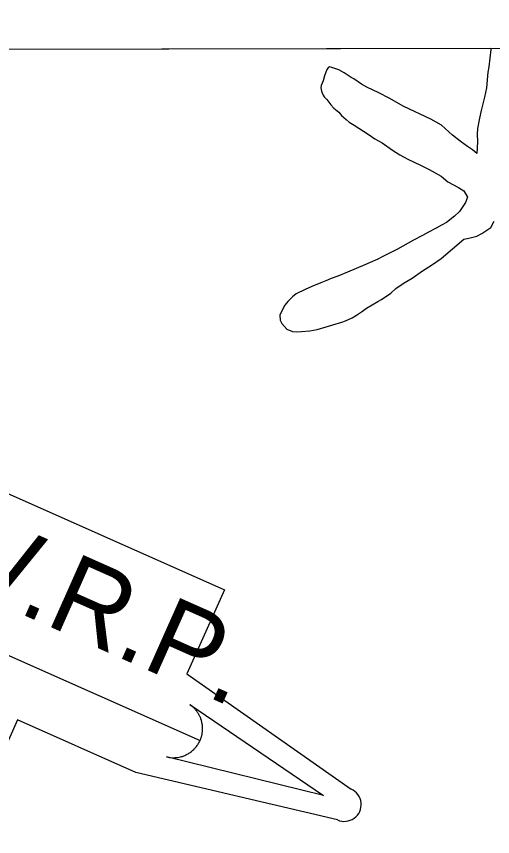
# Model space of a CAD drawing. Extents: x 3329297 to 3367176, y 649250 to 674653.
# Drawn here: x 3337745 to 3338493, y 671586 to 672876 of the extents above; entities that cross this region are included whole.
import ezdxf

# ---------------------------------------------------------------- set-up
doc = ezdxf.new("R2010")
doc.units = 0
for name, color, linetype in [('V-GRID-FRAM', 7, 'Continuous'), ('V-RIVR-EDGE', 7, 'Continuous'), ('V-SITE-VEGE', 7, 'Continuous'), ('V-TOPO-WATR-IDEN', 7, 'Continuous')]:
    doc.layers.add(name, color=color, linetype=linetype)

msp = doc.modelspace()

# ---------------------------------------------------------------- linework, layer by layer
at = {"layer": 'V-GRID-FRAM'}
msp.add_lwpolyline([(3333403.497, 672816.281), (3364945.549, 672875.921), (3364987.867, 654691.71), (3333429.946, 654632.039), (3333403.497, 672816.281)], dxfattribs=at)
at = {"layer": 'V-RIVR-EDGE'}
msp.add_spline([(3339166.3536995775, 669632.4489809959), (3339148.524460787, 669636.3710973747), (3339138.8304044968, 669636.78287097), (3339122.9420865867, 669641.4757939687), (3339105.116683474, 669646.949112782), (3339096.985336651, 669652.0106579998), (3339093.117878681, 669656.2860538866), (3339089.260009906, 669664.4394558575), (3339086.5569126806, 669669.0997755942), (3339078.8152843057, 669674.9359631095), (3339053.6408480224, 669688.1835135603), (3339028.4683295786, 669702.2066652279), (3339020.722865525, 669706.4916503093), (3339018.0025077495, 669704.1715590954), (3339012.5742581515, 669704.5727845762), (3339008.704882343, 669708.0725792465), (3339008.3228352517, 669710.4003418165), (3339007.9417470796, 669713.1159049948), (3339007.5587410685, 669715.0558669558), (3338988.577607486, 669723.6344673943), (3338974.638840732, 669732.5884024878), (3338973.0924328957, 669734.5312412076), (3338972.7132625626, 669738.0224056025), (3338974.2702185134, 669740.3453735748), (3338974.2788487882, 669743.8355790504), (3338966.935569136, 669753.9366143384), (3338965.008073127, 669758.5950162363), (3338963.8494658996, 669760.5368960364), (3338956.490843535, 669764.4331215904), (3338944.8692912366, 669769.5032970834), (3338928.214961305, 669778.0761440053), (3338920.8640102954, 669785.074774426), (3338906.5604570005, 669803.3368830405), (3338897.2800921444, 669814.2183141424), (3338887.9987683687, 669824.7119446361), (3338880.2638524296, 669833.2627364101), (3338874.0724675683, 669838.7072876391), (3338867.8714935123, 669840.2738327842), (3338862.061196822, 669843.0028208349), (3338858.570991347, 669843.0114511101), (3338858.5757859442, 669844.9504541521), (3338858.2445615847, 669867.8316489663), (3338860.5790365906, 669870.9283003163), (3338861.7481919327, 669873.2522272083), (3338861.755863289, 669876.3546320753), (3338860.2123322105, 669879.4608726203), (3338854.0151938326, 669882.5786201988), (3338849.024608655, 669903.1445183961), (3338843.6308801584, 669917.506565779), (3338832.806025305, 669931.1064368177), (3338822.747182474, 669940.8263839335), (3338804.5560339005, 669955.2200756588), (3338800.681863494, 669956.7808672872), (3338796.0282561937, 669956.7923743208), (3338788.6562089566, 669955.2593913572), (3338782.4437278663, 669952.1723292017), (3338775.4719471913, 669955.6797952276), (3338770.442046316, 669960.3458684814), (3338765.41214544, 669965.0119417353), (3338754.1841472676, 669972.4079619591), (3338742.572184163, 669981.3561435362), (3338728.2417811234, 669988.7598351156), (3338714.684102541, 669994.9982070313), (3338701.132177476, 670003.5633825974), (3338693.397261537, 670012.1141743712), (3338687.9881903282, 670020.2714120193), (3338682.5915850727, 670033.4700575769), (3338677.179637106, 670040.4638934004), (3338665.1722020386, 670046.3106290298), (3338655.0951397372, 670048.6623645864), (3338655.4762279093, 670045.9468014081), (3338653.5362659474, 670045.5637953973), (3338643.4553679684, 670046.3643285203), (3338635.321144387, 670050.2624719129), (3338633.001053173, 670052.9828296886), (3338626.414196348, 670055.3259349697), (3338615.1727733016, 670057.2927466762), (3338608.969881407, 670058.0836906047), (3338601.613176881, 670062.7555173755), (3338592.322263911, 670069.3711417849), (3338582.2452016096, 670071.7228773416), (3338574.10810127, 670074.4576189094), (3338568.301640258, 670078.7378093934), (3338562.499014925, 670084.5692023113), (3338561.3432844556, 670087.6744839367), (3338554.753550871, 670088.8541873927), (3338551.264304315, 670089.2506182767), (3338548.9442131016, 670091.9709760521), (3338544.3069074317, 670098.5750934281), (3338517.1857967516, 670108.7250336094), (3338513.315462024, 670111.8370276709), (3338511.386048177, 670115.7198283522), (3338497.8206982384, 670118.8557954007), (3338479.9991308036, 670125.8803166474), (3338471.478065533, 670130.167219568), (3338466.4481646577, 670134.8332928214), (3338451.7251664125, 670140.298940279), (3338441.260303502, 670142.651634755), (3338438.1569397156, 670142.2715055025), (3338431.184200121, 670145.3911709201), (3338420.33729012, 670150.0716279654), (3338407.9334241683, 670152.4291170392), (3338393.207549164, 670156.7313626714), (3338378.4931811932, 670165.6872156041), (3338345.20082296, 670189.4255197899), (3338316.5457703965, 670206.5597065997), (3338280.929485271, 670231.4671661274), (3338237.552393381, 670254.4548010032), (3338210.446625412, 670270.8095509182), (3338182.5719686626, 670289.8808229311), (3338148.9013990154, 670317.4980921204), (3338126.069109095, 670336.9446987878), (3338116.014101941, 670348.2158483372), (3338106.7279835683, 670356.7704757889), (3338093.5600234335, 670363.7834900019), (3338076.8970632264, 670368.8661314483), (3338057.525252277, 670376.282288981), (3338042.806089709, 670383.299138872), (3338026.541478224, 670392.6466280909), (3338007.175420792, 670402.3895892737), (3337993.9978714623, 670405.524597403), (3337971.524614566, 670413.3362269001), (3337948.662598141, 670420.7610147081), (3337916.507750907, 670434.0258257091), (3337912.6460464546, 670440.6280252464), (3337911.1149813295, 670448.7756737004), (3337908.800643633, 670453.822835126), (3337904.5396315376, 670455.7723862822), (3337890.9761994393, 670459.6839545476), (3337883.6204538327, 670464.7435819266), (3337879.359441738, 670466.6931330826), (3337872.3799897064, 670467.0981942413), (3337862.6849744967, 670467.1221672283), (3337849.884677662, 670465.9904097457), (3337839.796108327, 670463.6885380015), (3337826.2202102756, 670462.5586983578), (3337810.715857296, 670465.6994600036), (3337802.1928741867, 670469.2107617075), (3337788.2541074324, 670478.1646968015), (3337779.7282475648, 670480.5125966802), (3337774.301915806, 670481.6894233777), (3337768.8851732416, 670486.7442561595), (3337764.6289557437, 670490.6328103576), (3337755.720089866, 670494.9206721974), (3337749.1322741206, 670496.8759768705), (3337745.255226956, 670497.2733666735), (3337740.596825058, 670495.3458706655), (3337738.6597398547, 670496.1262664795), (3337735.1772057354, 670499.2373016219), (3337729.758545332, 670503.5165331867), (3337724.7286444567, 670508.1826064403), (3337720.084626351, 670512.0721195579), (3337706.1295579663, 670514.4334443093), (3337677.861347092, 670531.1788715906), (3337643.769414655, 670545.2240784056), (3337600.7772466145, 670567.0473525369), (3337560.1032519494, 670585.3746676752), (3337510.1421799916, 670611.8688096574), (3337463.278718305, 670636.4162772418), (3337442.3566638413, 670644.2240710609), (3337416.7819609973, 670652.4311725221), (3337405.548209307, 670657.5003890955), (3337401.679792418, 670661.3879843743), (3337400.133384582, 670663.3308230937), (3337395.485530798, 670665.6691337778), (3337388.8938793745, 670666.0732360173), (3337376.883567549, 670670.7565698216), (3337362.9400061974, 670677.7715018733), (3337340.867015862, 670690.62358036), (3337309.495441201, 670706.9888783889), (3337291.2879909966, 670714.7899597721), (3337276.1839045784, 670722.9711704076), (3337252.562588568, 670736.9904863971), (3337220.036242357, 670756.8488666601), (3337154.988344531, 670798.504630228), (3337124.407713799, 670821.0728201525), (3337111.237835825, 670827.3102331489), (3337094.188033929, 670832.7816341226), (3337075.9709945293, 670836.7047094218), (3337050.390538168, 670842.585007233), (3337028.690964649, 670849.6191176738), (3337007.7765815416, 670860.52931636), (3336991.894976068, 670867.9368436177), (3336983.371034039, 670871.0603447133), (3336969.0281650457, 670873.4226283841), (3336939.947914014, 670875.4335503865), (3336901.9655095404, 670884.4469384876), (3336863.601057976, 670895.7880891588), (3336821.367230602, 670910.6290344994), (3336786.503532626, 670926.2273615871), (3336740.024994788, 670949.6104684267), (3336682.307910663, 670976.1237887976), (3336635.4358187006, 670997.1810509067), (3336603.676443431, 671013.5473078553), (3336585.4718699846, 671022.5117910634), (3336583.154655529, 671026.3955506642), (3336580.0637576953, 671031.0568293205), (3336576.1943818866, 671034.5566239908), (3336549.462030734, 671045.0934058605), (3336500.2429978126, 671058.0126087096), (3336451.409847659, 671070.1552514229), (3336425.437755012, 671074.4853057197), (3336399.847709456, 671076.4875974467), (3336361.0734021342, 671078.910293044), (3336337.427154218, 671082.8467932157), (3336313.3969413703, 671088.3354547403), (3336290.919848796, 671094.5958818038), (3336280.455944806, 671097.3363768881), (3336275.4145368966, 671097.3488428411), (3336257.575708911, 671097.3929531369), (3336194.8172168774, 671123.9187394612), (3336129.3537097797, 671154.3292443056), (3336078.6141598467, 671179.6619023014), (3336032.911223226, 671203.0430913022), (3335979.4618636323, 671230.3214647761), (3335943.0460043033, 671245.5358269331), (3335907.7897111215, 671259.1961098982), (3335894.230114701, 671264.6588805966), (3335887.6394221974, 671265.4507834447), (3335873.3109369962, 671273.630076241), (3335871.3805642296, 671277.125076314), (3335862.8594989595, 671281.4119792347), (3335831.089575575, 671293.512429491), (3335799.3273235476, 671308.7152846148), (3335763.695695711, 671327.4179344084), (3335724.575780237, 671346.9048156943), (3335714.5054303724, 671351.9711555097), (3335703.2668840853, 671355.1013690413), (3335699.008748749, 671358.2143220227), (3335680.035286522, 671369.8953273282), (3335645.947189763, 671385.491736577), (3335603.710485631, 671399.1692800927), (3335573.092457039, 671406.6132462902), (3335518.05737391, 671419.9346335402), (3335470.399132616, 671436.7280067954), (3335433.9775197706, 671449.6155653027), (3335405.320549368, 671465.9741508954), (3335397.964803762, 671471.0337782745), (3335385.942984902, 671471.0635047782), (3335366.9350015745, 671468.7836881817), (3335345.97938493, 671463.0184607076), (3335338.6150090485, 671464.5878826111), (3335338.6217214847, 671467.3024868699), (3335339.0306183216, 671475.8331413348), (3335337.874887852, 671478.9384229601), (3335334.392353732, 671482.0494581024), (3335319.667437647, 671486.739504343), (3335303.002559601, 671491.0465445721), (3335280.11561127, 671488.3885165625), (3335259.1523232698, 671479.5208842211), (3335245.561082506, 671472.186234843), (3335233.149545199, 671471.4413190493), (3335223.849043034, 671474.1789373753), (3335210.6830007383, 671481.967552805), (3335198.6707710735, 671485.8752853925), (3335156.404340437, 671487.5310100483), (3335124.606608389, 671488.3852426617), (3335114.1273616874, 671484.9209280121), (3335094.7104815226, 671474.110456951), (3335085.4013490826, 671473.3578698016), (3335075.3242867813, 671475.7096053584), (3335065.634066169, 671477.6725813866), (3335064.8603827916, 671478.4501004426), (3335067.5864940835, 671483.0969953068), (3335066.8147285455, 671484.6501155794), (3335063.7238307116, 671489.3113942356), (3335039.709919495, 671501.3926661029), (3335020.726868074, 671509.1956653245), (3335003.282553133, 671511.9534209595), (3334994.7595700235, 671515.4647226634), (3334990.8853996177, 671517.0255142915), (3334963.0040304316, 671533.3821820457), (3334933.182699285, 671549.3558437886), (3334916.124267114, 671551.3370392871), (3334894.4227757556, 671557.5955485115), (3334863.4322892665, 671571.2452833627), (3334847.946155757, 671581.7542565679), (3334834.776277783, 671587.991669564), (3334809.2073284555, 671598.5255746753), (3334767.758691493, 671617.2426082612), (3334744.904346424, 671627.7698009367), (3334711.2011735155, 671642.2018494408), (3334691.4406030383, 671649.2311652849), (3334670.121158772, 671653.1619119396), (3334647.645025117, 671659.8101396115), (3334620.1418673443, 671672.2878423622), (3334605.4207869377, 671678.5290910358), (3334581.0008556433, 671683.2431102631), (3334555.808199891, 671689.1224491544), (3334542.233260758, 671688.3804101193), (3334534.090406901, 671688.7883480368), (3334531.3949810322, 671696.5510726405), (3334523.6629418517, 671706.2652662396), (3334505.845210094, 671714.8409899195), (3334480.260918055, 671719.1700852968), (3334460.4897994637, 671721.9335944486), (3334456.9957583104, 671720.3910222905), (3334455.048124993, 671716.9056114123), (3334456.591656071, 671713.7993708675), (3334463.186184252, 671714.5586704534), (3334467.4462374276, 671712.2213186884), (3334467.4414428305, 671710.2823156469), (3334462.783040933, 671708.3548196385), (3334446.879380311, 671706.8429329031), (3334429.0424701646, 671707.6626444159), (3334403.462972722, 671713.930742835), (3334397.657470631, 671718.5987339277), (3334391.4632090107, 671722.8798833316), (3334378.6677067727, 671723.687128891), (3334340.2840768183, 671727.2722673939), (3334305.3887344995, 671730.0731744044), (3334290.2645107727, 671730.1105722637), (3334281.3489324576, 671731.6838298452), (3334271.6615886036, 671734.8102076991), (3334266.234297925, 671735.5992337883), (3334258.083772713, 671732.9047668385), (3334246.4344117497, 671726.7287246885), (3334241.392044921, 671726.3533900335), (3334232.4803022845, 671729.4778500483), (3334218.9082399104, 671729.8992128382), (3334190.600713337, 671730.7448151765), (3334178.969571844, 671731.9369845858), (3334163.4709723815, 671737.4045498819), (3334156.1008429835, 671736.6471681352), (3334151.4366875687, 671732.3928684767), (3334148.3342827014, 671732.4005398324), (3334142.525903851, 671735.9051290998), (3334132.831847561, 671736.316902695), (3334110.7300896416, 671737.53496293), (3334106.856878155, 671739.4835551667), (3334099.8879742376, 671744.1544230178), (3334081.28313423, 671748.0784572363), (3334072.750561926, 671747.7117528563), (3334041.7408970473, 671753.6054755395), (3334018.0946491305, 671757.5419757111), (3334010.3453493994, 671760.2757583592), (3333999.892952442, 671767.6698607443), (3333992.147488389, 671771.9548458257), (3333987.1041626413, 671771.1917105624), (3333984.3828459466, 671768.4838187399), (3333980.1170392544, 671768.494366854), (3333976.637381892, 671772.7688038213), (3333969.6627244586, 671775.1128680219), (3333958.8119787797, 671778.2421226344), (3333949.90503074, 671783.3055856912), (3333945.6382651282, 671782.9283331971), (3333941.370540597, 671782.1632800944), (3333931.302108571, 671788.0052211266), (3333925.872900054, 671788.0186459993), (3333915.4042014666, 671788.8201380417), (3333900.286690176, 671791.5721401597), (3333878.1993160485, 671798.6072095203), (3333856.90096801, 671811.0695695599), (3333845.6835179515, 671822.7313964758), (3333832.901440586, 671828.9678505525), (3333818.17940126, 671834.8212986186), (3333817.40955356, 671837.1500201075), (3333813.5325063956, 671837.5474099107), (3333800.3578338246, 671841.845819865), (3333795.71189788, 671844.9597317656), (3333793.789196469, 671851.5571367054), (3333792.2447064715, 671854.275576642), (3333782.9470810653, 671858.1765967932), (3333767.8506660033, 671869.4602122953), (3333755.4659784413, 671879.5737135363), (3333746.1712297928, 671884.6381355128), (3333742.6848599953, 671886.1979682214), (3333733.764487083, 671885.8322227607), (3333720.968984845, 671886.6394683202), (3333714.3840458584, 671889.7581748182), (3333707.804860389, 671895.2036849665), (3333701.6182701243, 671902.5872392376), (3333696.9790466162, 671908.4157553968), (3333690.397943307, 671913.0856643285), (3333677.230942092, 671920.4864791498), (3333664.4690020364, 671934.8667460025), (3333650.922830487, 671945.7587252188), (3333635.038348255, 671952.0028506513), (3333625.7503120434, 671959.7818768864), (3333617.6285544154, 671968.7214281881), (3333606.3852135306, 671969.9126386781), (3333600.9665531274, 671974.1918702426), (3333597.8737374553, 671978.0775476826), (3333590.144575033, 671988.9551431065), (3333572.3556108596, 672009.1648850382), (3333553.403244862, 672029.3775037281), (3333532.114486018, 672045.7178698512), (3333511.213527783, 672062.0572770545), (3333486.4393580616, 672080.3452764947), (3333466.2996172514, 672090.8657567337), (3333451.5929206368, 672102.9240145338), (3333445.792213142, 672109.531008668), (3333446.5812392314, 672114.9582993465), (3333429.1580205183, 672126.2476683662), (3333421.4307759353, 672137.9008650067), (3333420.6820244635, 672148.7611998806), (3333415.2585694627, 672151.1014284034), (3333404.7128622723, 672151.6132004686)], degree=3, dxfattribs=at)
at = {"layer": 'V-SITE-VEGE'}
for p, q in [((3336548.432457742, 672822.227472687), (3338490.664132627, 672825.8998620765)), ((3338490.338, 672823.78), (3338487.176, 672796.569)), ((3338490.664132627, 672825.8998620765), (3338490.338, 672823.78)), ((3338232.7, 672792.1590000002), (3338229.466, 672782.4010000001)), ((3338234.99, 672795.2580000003), (3338232.7, 672792.1590000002)), ((3338237.347, 672796.552), (3338234.99, 672795.2580000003)), ((3338241.001, 672795.4890000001), (3338237.347, 672796.552)), ((3338251.984, 672791.701), (3338241.001, 672795.4890000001)), ((3338259.983, 672787.193), (3338251.984, 672791.701)), ((3338487.176, 672796.569), (3338485.698, 672788.084)), ((3338229.466, 672782.4010000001), (3338227.363, 672774.495)), ((3338271.1040000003, 672779.796), (3338259.983, 672787.193)), ((3338275.4050000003, 672777.553), (3338271.1040000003, 672779.796)), ((3338485.698, 672788.084), (3338483.643, 672763.321)), ((3338224.035, 672767.143), (3338223.572, 672763.514)), ((3338227.363, 672774.495), (3338224.035, 672767.143)), ((3338287.15, 672769.578), (3338275.4050000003, 672777.553)), ((3338295.774, 672764.495), (3338287.15, 672769.578)), ((3338223.572, 672763.514), (3338224.2660000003, 672761.132)), ((3338224.2660000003, 672761.132), (3338224.383, 672758.126)), ((3338224.383, 672758.126), (3338225.679, 672755.768)), ((3338225.679, 672755.768), (3338227.019, 672752.209)), ((3338227.019, 672752.209), (3338228.94, 672749.27)), ((3338314.7800000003, 672755.596), (3338295.774, 672764.495)), ((3338330.756, 672747.185), (3338314.7800000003, 672755.596)), ((3338483.643, 672763.321), (3338480.594, 672748.756)), ((3338228.94, 672749.27), (3338232.708, 672745.205)), ((3338232.708, 672745.205), (3338239.045, 672737.019)), ((3338354.132, 672734.24), (3338330.756, 672747.1849999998)), ((3338480.594, 672748.756), (3338475.372, 672728.086)), ((3338239.045, 672737.019), (3338244.062, 672731.795)), ((3338244.062, 672731.795), (3338251.529, 672725.462)), ((3338396.444, 672714.204), (3338354.132, 672734.24)), ((3338475.372, 672728.086), (3338472.832, 672715.947)), ((3338251.529, 672725.462), (3338255.9450000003, 672720.215)), ((3338255.9450000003, 672720.215), (3338263.416, 672713.883)), ((3338263.416, 672713.883), (3338267.786, 672709.836)), ((3338413.071, 672704.611), (3338396.444, 672714.204)), ((3338472.832, 672715.947), (3338469.85, 672699.58)), ((3338267.786, 672709.836), (3338275.808, 672704.728)), ((3338275.808, 672704.728), (3338283.208, 672700.198)), ((3338430.5270000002, 672689.03), (3338413.071, 672704.611)), ((3338283.208, 672700.198), (3338298.029, 672690.536)), ((3338298.029, 672690.536), (3338308.548, 672683.1180000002)), ((3338442.319, 672679.853), (3338430.5270000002, 672689.03)), ((3338469.85, 672699.58), (3338468.9960000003, 672690.515)), ((3338468.9960000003, 672690.515), (3338469.463, 672678.493)), ((3338308.548, 672683.1180000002), (3338319.623, 672676.922)), ((3338319.623, 672676.922), (3338336.319, 672665.527)), ((3338454.0870000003, 672671.278), (3338442.319, 672679.853)), ((3338469.463, 672678.493), (3338468.353, 672660.3910000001)), ((3338336.319, 672665.527), (3338347.4390000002, 672658.13)), ((3338461.511, 672666.148), (3338454.0870000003, 672671.278)), ((3338468.353, 672660.3910000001), (3338461.511, 672666.148)), ((3338347.4390000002, 672658.13), (3338360.342, 672651.4040000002)), ((3338360.342, 672651.404), (3338379.972, 672641.928)), ((3338379.972, 672641.928), (3338393.474, 672635.225)), ((3338393.474, 672635.225), (3338412.549, 672624.524)), ((3338412.549, 672624.524), (3338423.117, 672615.9020000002)), ((3338423.117, 672615.902), (3338439.718, 672606.9119999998)), ((3338439.718, 672606.912), (3338448.34, 672601.826)), ((3338448.34, 672601.826), (3338454.146, 672591.8200000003)), ((3338454.146, 672591.8200000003), (3338450.863, 672583.263)), ((3338450.863, 672583.263), (3338441.178, 672569.0419999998)), ((3338433.644, 672561.528), (3338420.768, 672552.0010000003)), ((3338441.178, 672569.042), (3338433.644, 672561.528)), ((3338413.117, 672547.491), (3338404.863, 672542.959)), ((3338420.768, 672552.0010000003), (3338413.117, 672547.4910000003)), ((3338490.312, 672543.85), (3338495.952, 672553.7000000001)), ((3338392.473, 672536.46), (3338383.04, 672531.281)), ((3338404.863, 672542.959), (3338392.473, 672536.46)), ((3338468.56, 672530.368), (3338476.234, 672534.277)), ((3338476.234, 672534.277), (3338490.312, 672543.85)), ((3338368.869, 672524.111), (3338344.134, 672509.9120000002)), ((3338383.04, 672531.281), (3338368.869, 672524.111)), ((3338412.731, 672495.103), (3338448.285, 672525.37)), ((3338448.285, 672525.37), (3338456.051, 672526.8759999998)), ((3338456.051, 672526.8760000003), (3338468.56, 672530.368)), ((3338344.134, 672509.912), (3338334.678, 672505.333)), ((3338312.832, 672494.255), (3338300.997, 672488.982)), ((3338321.108, 672498.187), (3338312.832, 672494.255)), ((3338334.678, 672505.333), (3338321.108, 672498.187)), ((3338397.4760000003, 672484.8840000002), (3338412.731, 672495.103)), ((3338292.721, 672485.052), (3338265.464, 672473.765)), ((3338300.997, 672488.982), (3338292.721, 672485.0519999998)), ((3338383.3710000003, 672475.909), (3338397.4760000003, 672484.8840000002)), ((3338265.464, 672473.765), (3338250.0670000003, 672467.15)), ((3338366.9590000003, 672464.438), (3338383.3710000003, 672475.909)), ((3338223.365, 672457.088), (3338209.148, 672451.122)), ((3338231.086, 672459.796), (3338223.365, 672457.088)), ((3338239.964, 672463.75), (3338231.086, 672459.796)), ((3338250.0670000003, 672467.15), (3338239.964, 672463.7500000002)), ((3338341.115, 672447.79), (3338354.613, 672456.74)), ((3338354.613, 672456.74), (3338366.9590000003, 672464.438)), ((3338199.092, 672446.518), (3338184.92, 672439.35)), ((3338209.148, 672451.122), (3338199.092, 672446.518)), ((3338333.556, 672440.8760000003), (3338341.115, 672447.79)), ((3338179.071, 672434.91), (3338171.536, 672427.3960000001)), ((3338184.92, 672439.35), (3338179.071, 672434.91)), ((3338313.004, 672427.439), (3338318.898, 672430.677)), ((3338318.898, 672430.677), (3338333.556, 672440.8760000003)), ((3338166.937, 672421.799), (3338161.899, 672411.973)), ((3338171.536, 672427.3960000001), (3338166.937, 672421.799)), ((3338288.916, 672412.063), (3338295.342, 672417.125)), ((3338295.342, 672417.125), (3338313.004, 672427.439)), ((3338161.899, 672411.973), (3338159.126, 672405.845)), ((3338159.126, 672405.845), (3338159.427, 672398.032)), ((3338272.458, 672401.794), (3338279.507, 672406.2810000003)), ((3338279.507, 672406.2810000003), (3338288.916, 672412.063)), ((3338159.427, 672398.032), (3338162.042, 672392.715)), ((3338162.042, 672392.715), (3338170.201, 672384.001)), ((3338232.069, 672387.593), (3338242.1720000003, 672390.993)), ((3338242.1720000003, 672390.993), (3338256.4590000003, 672395.157)), ((3338256.4590000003, 672395.157), (3338262.4, 672397.192)), ((3338262.4, 672397.192), (3338272.458, 672401.794)), ((3338170.201, 672384.001), (3338178.7800000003, 672380.1179999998)), ((3338178.7800000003, 672380.118), (3338185.416, 672379.7720000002)), ((3338185.416, 672379.772), (3338193.231, 672380.0729999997)), ((3338193.231, 672380.0730000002), (3338206.43, 672381.185)), ((3338206.43, 672381.185), (3338217.782, 672383.43)), ((3338217.782, 672383.43), (3338232.069, 672387.593))]:
    msp.add_line(p, q, dxfattribs=at)
at = {"layer": 'V-TOPO-WATR-IDEN'}
msp.add_line((3337347.405384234, 672042.4375476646), (3338033.7475218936, 671737.091989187), dxfattribs=at)
for points in [[(3337131.619596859, 672167.4586823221), (3337429.8097044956, 672101.2277521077), (3337488.6375787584, 672233.4570041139), (3338072.0383940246, 671973.9060402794), (3338013.2105197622, 671841.6767882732), (3338271.086926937, 671660.5175947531)], [(3338249.5333092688, 671612.0708545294), (3337932.6240388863, 671686.6298100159), (3337746.768842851, 671769.3154936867), (3337683.630245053, 671627.3968936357), (3337510.8845859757, 671704.2502355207), (3337574.023183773, 671846.1688355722), (3337368.6019197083, 671937.5593267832), (3337110.0659791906, 672119.0119420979)]]:
    msp.add_lwpolyline(points, dxfattribs=at)
msp.add_lwpolyline([(3338017.7763171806, 671793.4483164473), (3338227.8081622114, 671650.7541186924), (3337981.1916839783, 671711.2195829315), (3337985.6774186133, 671710.3682103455), (3337990.065852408, 671709.977130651), (3337991.842439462, 671709.9370190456), (3337993.4053702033, 671709.9591266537), (3337995.299130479, 671710.0606119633), (3337997.121334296, 671710.2300507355), (3337998.6927109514, 671710.4372020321), (3338000.8294937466, 671710.8081707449), (3338003.1037050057, 671711.3182919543), (3338004.361692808, 671711.6550172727), (3338005.9695736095, 671712.1398013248), (3338008.060038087, 671712.8679354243), (3338009.6570103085, 671713.5053301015), (3338011.3502797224, 671714.2558490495), (3338012.4476624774, 671714.788799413), (3338013.6385903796, 671715.4065469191), (3338015.0662648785, 671716.2095572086), (3338016.3551846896, 671716.9922110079), (3338017.6133550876, 671717.8164547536), (3338018.62444683, 671718.5207771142), (3338020.0912209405, 671719.6183247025), (3338021.4535191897, 671720.7245926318), (3338022.5119058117, 671721.6459275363), (3338023.7196242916, 671722.7700726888), (3338024.7357044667, 671723.7808246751), (3338025.6093494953, 671724.7039040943), (3338026.2700049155, 671725.43607666), (3338027.247604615, 671726.5854378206), (3338028.2116726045, 671727.7966386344), (3338029.087391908, 671728.9716246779), (3338029.938000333, 671730.1971843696), (3338030.6901969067, 671731.3565295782), (3338031.4733603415, 671732.6482135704), (3338032.0820589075, 671733.7285678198), (3338032.9035556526, 671735.3019960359), (3338033.7475218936, 671737.091989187), (3338034.0007127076, 671737.6721647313), (3338034.3563532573, 671738.526902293), (3338034.7553116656, 671739.5528110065), (3338035.1218204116, 671740.5537543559), (3338035.4523777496, 671741.5329319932), (3338035.754143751, 671742.4953672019), (3338036.0832404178, 671743.6410114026), (3338036.2947843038, 671744.444934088), (3338036.577899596, 671745.6274525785), (3338036.8125559, 671746.737950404), (3338036.959815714, 671747.5080861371), (3338037.2768933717, 671749.5012951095), (3338037.409949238, 671750.5716232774), (3338037.4868333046, 671751.309040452), (3338037.5882666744, 671752.5297024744), (3338037.6506612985, 671753.6183333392), (3338037.687945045, 671754.757537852), (3338037.6942381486, 671756.107539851), (3338037.666230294, 671757.369371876), (3338037.6199933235, 671758.3503659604), (3338037.5633468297, 671759.1898754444), (3338037.4609696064, 671760.3288276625), (3338037.345755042, 671761.3503598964), (3338037.1811016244, 671762.5301523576), (3338036.985536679, 671763.7253388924), (3338036.752811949, 671764.9255653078), (3338036.4152688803, 671766.4400298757), (3338036.141072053, 671767.5175164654), (3338035.8099520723, 671768.6958482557), (3338035.4512546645, 671769.8454053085), (3338035.140446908, 671770.7667961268), (3338034.7806257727, 671771.762528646), (3338034.2037959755, 671773.2225587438), (3338034.180514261, 671773.2772438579), (3338033.8134832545, 671774.1349935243), (3338033.529980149, 671774.7634974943), (3338033.0875888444, 671775.6991016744), (3338032.510033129, 671776.8475222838), (3338032.0262029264, 671777.7490263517), (3338031.5737097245, 671778.5512178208), (3338030.9712788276, 671779.5662312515), (3338030.365173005, 671780.528701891), (3338029.9182685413, 671781.2069174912), (3338029.3168507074, 671782.0802897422), (3338028.4537413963, 671783.2621714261), (3338027.9245965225, 671783.9474237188), (3338027.4997211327, 671784.4795735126), (3338027.10391704, 671784.9626711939), (3338026.6216376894, 671785.5318518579), (3338025.9753915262, 671786.2675599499), (3338025.3116255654, 671786.9897197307), (3338024.63932351, 671787.6926926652), (3338023.9592461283, 671788.3744985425), (3338023.0556556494, 671789.2329060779), (3338022.5045110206, 671789.7358611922), (3338021.604853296, 671790.521923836), (3338020.537699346, 671791.4038471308), (3338019.7226655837, 671792.0406221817), (3338019.0985552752, 671792.5087274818), (3338018.510525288, 671792.9361546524), (3338018.0805380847, 671793.2390919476)], close=True, dxfattribs=at)
msp.add_arc((3338260.3101181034, 671636.2942246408), 26.512473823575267, 246.0160514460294, 66.01605144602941, dxfattribs=at)

# ---------------------------------------------------------------- texts
msp.add_text('L.W.R.P.', height=124.49949300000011, rotation=336.01598703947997, dxfattribs=at).set_placement((3337474.56981798, 672059.7433542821))

doc.saveas('drawing.dxf')
